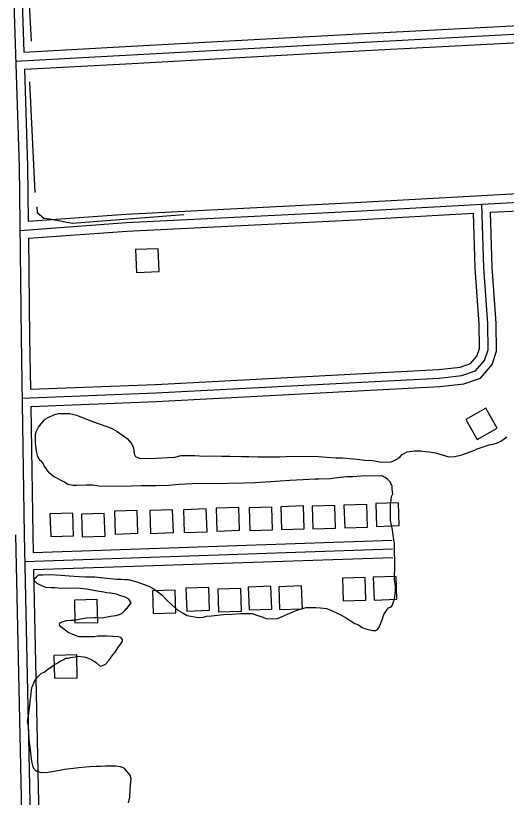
# Model space of a CAD drawing. Extents: x 3313442 to 3351311, y 721974 to 747360.
# Drawn here: x 3332378 to 3333240, y 741289 to 742661 of the extents above; entities that cross this region are included whole.
import ezdxf

# ---------------------------------------------------------------- set-up
doc = ezdxf.new("R2010")
doc.units = 0
for name, color, linetype in [('V-BLDG-OTLN', 7, 'Continuous'), ('V-ROAD-CNTR', 7, 'Continuous'), ('V-SITE-VEGE', 7, 'Continuous'), ('V-TOPO-SHOR', 7, 'Continuous')]:
    doc.layers.add(name, color=color, linetype=linetype)

msp = doc.modelspace()

# ---------------------------------------------------------------- linework, layer by layer
at = {"layer": 'V-BLDG-OTLN'}
for points in [[(3332628.7, 742252.1), (3332588.7, 742250.4), (3332590.5, 742210.4), (3332630.5, 742212.2)], [(3333203.5, 741971.8), (3333168.7, 741952.1), (3333188.4, 741917.2), (3333223.2, 741936.9)], [(3332674.3, 741753.7), (3332714.3, 741755), (3332712.9, 741795), (3332673, 741793.6)], [(3332731.3, 741756.3), (3332771.3, 741757.7), (3332769.9, 741797.7), (3332730, 741796.3)], [(3332789.3, 741757.1), (3332829.2, 741758.5), (3332827.9, 741798.4), (3332787.9, 741797.1)], [(3332844.9, 741759), (3332884.9, 741760.3), (3332883.5, 741800.3), (3332843.6, 741799)], [(3332899.9, 741759.9), (3332939.8, 741761.3), (3332938.5, 741801.3), (3332898.5, 741799.9)], [(3332955.9, 741761.7), (3332995.9, 741763.1), (3332994.5, 741803.1), (3332954.5, 741801.7)], [(3333011.6, 741764.4), (3333051.6, 741765.8), (3333050.3, 741805.8), (3333010.3, 741804.4)], [(3332439.9, 741746.5), (3332479.8, 741747.9), (3332478.5, 741787.9), (3332438.5, 741786.5)], [(3332495.4, 741745.9), (3332535.3, 741747.3), (3332534, 741787.2), (3332494, 741785.9)], [(3332552.9, 741751), (3332592.9, 741752.3), (3332591.5, 741792.3), (3332551.6, 741791)], [(3332615.2, 741752.1), (3332655.2, 741753.5), (3332653.8, 741793.4), (3332613.8, 741792.1)], [(3332991.8, 741674.9), (3332951.8, 741673.6), (3332953.1, 741633.6), (3332993.1, 741635)], [(3333046, 741676.4), (3333006, 741675.1), (3333007.4, 741635.1), (3333047.3, 741636.5)], [(3332826.5, 741659.2), (3332786.5, 741657.9), (3332787.9, 741617.9), (3332827.9, 741619.3)], [(3332880.2, 741659.8), (3332840.2, 741658.4), (3332841.6, 741618.4), (3332881.5, 741619.8)], [(3332658.4, 741652.6), (3332618.4, 741651.2), (3332619.7, 741611.2), (3332659.7, 741612.6)], [(3332717.2, 741657.1), (3332677.3, 741655.8), (3332678.6, 741615.8), (3332718.6, 741617.2)], [(3332773.3, 741655.6), (3332733.3, 741654.2), (3332734.6, 741614.2), (3332774.6, 741615.6)], [(3332481.6, 741634.9), (3332482.4, 741594.9), (3332522.4, 741595.8), (3332521.6, 741635.8)], [(3332445.6, 741537.9), (3332446.5, 741497.9), (3332486.5, 741498.7), (3332485.6, 741538.7)]]:
    msp.add_lwpolyline(points, close=True, dxfattribs=at)
at = {"layer": 'V-ROAD-CNTR'}
for points in [[(3332353.1, 743663.9), (3332358.8, 743484.6), (3332369.2, 742863.3), (3332384.4, 742396.6), (3332387.8, 742096.2), (3332393.3, 741750)], [(3332368.5, 743649.6), (3332373.8, 743485), (3332384.2, 742863.7), (3332392.9, 742597.1)], [(3332392.9, 742597.1), (3332570.3, 742606.9), (3332990.4, 742629.8), (3333317.3, 742647), (3333399.2, 742650.5), (3333437.4, 742644.1), (3333467.1, 742623.8), (3333488.9, 742597.9), (3333503.1, 742569.5), (3333509.2, 742527.4), (3333514, 742415.1), (3333517.3, 742362)], [(3332378.4, 742581.3), (3332571.2, 742591.9), (3332991.2, 742614.9), (3333318, 742632), (3333398.3, 742635.4), (3333431.7, 742629.9), (3333457, 742612.6), (3333476.2, 742589.6), (3333488.6, 742565), (3333494.2, 742526), (3333499.1, 742414.3), (3333512.8, 742191)], [(3332393.9, 742567.1), (3332572, 742576.9), (3332992, 742599.9), (3333318.7, 742617), (3333397.4, 742620.4), (3333426, 742615.6), (3333446.8, 742601.4), (3333463.6, 742581.3), (3333474.1, 742560.4), (3333479.2, 742524.6), (3333484.1, 742413.5), (3333487.4, 742358.6)], [(3332393.9, 742567.1), (3332399.4, 742397), (3332400.5, 742300.4)], [(3332400.5, 742300.4), (3332571.7, 742312.8), (3332973.9, 742332.9), (3333259.9, 742348.7), (3333487.4, 742358.6)], [(3332385.7, 742284.2), (3332572.7, 742297.8), (3332974.7, 742317.9), (3333260.6, 742333.7), (3333503.4, 742344.3)], [(3332389.5, 741989.6), (3332624.4, 741998.7), (3333121.8, 742025), (3333161.4, 742029.4), (3333185.5, 742037.4), (3333201.1, 742056), (3333207.4, 742074.4), (3333206.9, 742120.2), (3333199.9, 742219.1), (3333196.2, 742330.1)], [(3333211.6, 742316), (3333261.4, 742318.7), (3333489.3, 742328.7)], [(3332400.9, 742270.3), (3332573.6, 742282.8), (3332975.5, 742302.9), (3333181.7, 742314.3)], [(3332404.3, 742005.2), (3332623.7, 742013.7), (3333120.5, 742039.9), (3333158.2, 742044.1), (3333176.7, 742050.3), (3333187.8, 742063.5), (3333192.3, 742076.8), (3333191.9, 742119.6), (3333184.9, 742218.3), (3333181.7, 742314.3)], [(3332404.8, 741975.2), (3332625.1, 741983.8), (3333123, 742010), (3333164.7, 742014.6), (3333194.3, 742024.5), (3333214.4, 742048.5), (3333222.4, 742072), (3333221.8, 742120.8), (3333214.9, 742219.8), (3333211.6, 742316)], [(3332400.9, 742270.3), (3332402.8, 742096.4), (3332404.3, 742005.2)], [(3332404.8, 741975.2), (3332408.3, 741750.2)], [(3332378.3, 741749.6), (3332389.8, 741208.2)], [(3332393.3, 741750), (3332433.1, 739875.2), (3332463.5, 738663.9), (3332515.1, 736171.2), (3332527.9, 735558.8)], [(3332408.3, 741750.3), (3332409, 741718.6)], [(3332409, 741718.6), (3333039.1, 741740)], [(3332394.3, 741703), (3333039.6, 741725)], [(3332409.6, 741688.6), (3333040.1, 741710)], [(3332409.6, 741688.6), (3332422.9, 741061.5)]]:
    msp.add_lwpolyline(points, dxfattribs=at)
at = {"layer": 'V-SITE-VEGE'}
for points in [[(3332445.1, 741852.2), (3332437.1, 741858.2), (3332429, 741869.9), (3332425.7, 741876.4), (3332423.8, 741879.2), (3332421.4, 741880.1), (3332417.6, 741887.1), (3332414.8, 741896.4), (3332413.2, 741911.4), (3332413.1, 741926.4), (3332414.5, 741930.2), (3332418.6, 741938.6), (3332428.4, 741950.9), (3332430.2, 741952.8), (3332435.4, 741955.6), (3332445.6, 741960.4), (3332453.6, 741962.8), (3332465.3, 741962.9), (3332473.3, 741962.5), (3332485, 741959.8), (3332493.9, 741956.1), (3332510.4, 741949.7), (3332521.6, 741945.6), (3332541.8, 741938.7), (3332548.4, 741935.5), (3332556.4, 741931.3), (3332567.7, 741923.4), (3332573.9, 741918.8), (3332581, 741910.4), (3332585.2, 741903), (3332586.3, 741891.7), (3332588.6, 741887.1), (3332593.8, 741884.8), (3332597.6, 741883.9), (3332625.7, 741884.1), (3332644.9, 741885.2), (3332657.5, 741886.2), (3332668.8, 741888.7), (3332693.1, 741888.8), (3332709.1, 741888), (3332720.8, 741888.1), (3332740, 741887.8), (3332754, 741887.9), (3332774.7, 741887.2), (3332787.8, 741887.3), (3332803.7, 741886.5), (3332842.1, 741886.8), (3332853.4, 741887.3), (3332890.8, 741887.6), (3332910.1, 741887.3), (3332923.7, 741886), (3332941, 741884.7), (3332951.8, 741884.8), (3332964.4, 741883.5), (3332971, 741883.1), (3332982.3, 741881.8), (3332990.7, 741880.5), (3333004.8, 741880.1), (3333021.2, 741877.4), (3333037.1, 741877.6), (3333041.3, 741879.5), (3333045, 741881.4), (3333052.5, 741886.1), (3333056.7, 741890.4), (3333065.5, 741895.1), (3333078.2, 741897.1), (3333089.4, 741897.2), (3333093.2, 741896.7), (3333097.9, 741895.8), (3333104, 741895.4), (3333115.2, 741893.6), (3333132.6, 741888.2), (3333138.2, 741886.8), (3333149, 741886.9), (3333161.2, 741890.3), (3333182.2, 741897.9), (3333188.3, 741900.8), (3333209.3, 741907.5), (3333216.3, 741909), (3333223.8, 741911.4), (3333229.9, 741914.2), (3333235.4, 741918), (3333240.1, 741921.8)], [(3332612, 741659.6), (3332620, 741655.4), (3332624.7, 741651.7), (3332635.6, 741643.8), (3332642.2, 741636.4), (3332653.1, 741626.1), (3332663, 741617.3), (3332672.4, 741611.8), (3332679.4, 741608.1), (3332698.7, 741604.5), (3332708.1, 741605), (3332713.2, 741606.5), (3332722.1, 741607.5), (3332743.2, 741609.5), (3332757.2, 741610.1), (3332773.1, 741611.7), (3332781.1, 741611.7), (3332793.3, 741611.3), (3332798, 741610), (3332810.6, 741605.9), (3332818.2, 741602.6), (3332829.9, 741602.3), (3332837.9, 741602.8), (3332867.7, 741615.7), (3332875.7, 741618.6), (3332888.3, 741621.9), (3332905.2, 741622.1), (3332913.1, 741621.7), (3332923.9, 741620.4), (3332931.4, 741617.1), (3332943.7, 741611.6), (3332947, 741610.2), (3332957.3, 741604.7), (3332963.9, 741600.5), (3332973.8, 741594.1), (3332979.9, 741591.3), (3332986.5, 741587.1), (3332993.1, 741584.4), (3333005.3, 741581.7), (3333010.4, 741581.7), (3333012.8, 741582.7), (3333016.5, 741587.4), (3333021.5, 741600.5), (3333024.7, 741609.9), (3333029.4, 741617), (3333032.6, 741621.2), (3333035.9, 741622.7), (3333038.7, 741624.6), (3333041, 741630.2), (3333043.3, 741637.2), (3333045, 741650.4), (3333045, 741658.8), (3333043.5, 741671), (3333043.4, 741678), (3333043.8, 741689.3), (3333043.4, 741734.7), (3333042.9, 741738), (3333041, 741748.3), (3333039.5, 741758.1), (3333036.5, 741774.9), (3333036, 741785.2), (3333036.3, 741802.6), (3333037.6, 741810.6), (3333038.1, 741817.1), (3333040.4, 741821.8), (3333039.4, 741829.8), (3333038.9, 741834.9), (3333035.5, 741842.4), (3333030.8, 741847.1), (3333026.6, 741850.3), (3333024.2, 741851.7), (3333021.4, 741853.1), (3332984.8, 741852.8), (3332970.3, 741851.7), (3332960, 741851.2), (3332942.7, 741849.6), (3332930.1, 741848.1), (3332910.4, 741847.5), (3332903.4, 741847.4), (3332883.2, 741845.9), (3332859.8, 741845.2), (3332842.5, 741844.1), (3332826.1, 741842.6), (3332798.5, 741841), (3332779.3, 741840.3), (3332750.7, 741839.6), (3332688.4, 741839.1), (3332664.5, 741838), (3332647.2, 741836.5), (3332624.7, 741835.8), (3332598.9, 741835.6), (3332581.1, 741835), (3332540.3, 741834.7), (3332524.4, 741835), (3332514.1, 741836.8), (3332501.9, 741836.7), (3332486, 741836.1), (3332479, 741836.1), (3332470, 741837.9), (3332464.4, 741842), (3332445.1, 741852.2)], [(3332406.8, 741481.3), (3332407.8, 741483.6), (3332411, 741490.7), (3332411.9, 741494), (3332417.9, 741501), (3332423.5, 741506.7), (3332425.8, 741507.2), (3332428.6, 741508.6), (3332431, 741510.5), (3332434.7, 741513.8), (3332439.8, 741516.7), (3332441.7, 741518.6), (3332445.9, 741521.4), (3332450.1, 741523.8), (3332457.5, 741528.5), (3332461.7, 741530.4), (3332466.9, 741533.3), (3332470.6, 741533.3), (3332474.8, 741534.3), (3332482.8, 741535.3), (3332487.9, 741536.3), (3332497.8, 741535.4), (3332504.3, 741533.6), (3332511.9, 741529.9), (3332519.4, 741525.3), (3332526.5, 741519.2), (3332529.8, 741519.3), (3332535.8, 741522.6), (3332541.9, 741529.2), (3332548.8, 741539.1), (3332553, 741543.8), (3332557.6, 741551.4), (3332561.3, 741556.1), (3332566, 741562.7), (3332565.9, 741565.9), (3332563.1, 741569.2), (3332558.4, 741570.6), (3332538.7, 741571.8), (3332522.3, 741571.7), (3332516.7, 741570.7), (3332489.5, 741570.5), (3332481.5, 741573.2), (3332470.3, 741578.3), (3332464.6, 741582.5), (3332457.5, 741588), (3332455.2, 741590.8), (3332455.1, 741593.6), (3332457, 741595.5), (3332461.7, 741597.4), (3332467.7, 741598.9), (3332475.7, 741599.9), (3332481.3, 741599.9), (3332492.5, 741601.9), (3332501.9, 741603.8), (3332516, 741604.4), (3332522.5, 741604.5), (3332530, 741603.6), (3332538.9, 741605.6), (3332545, 741607), (3332554.3, 741608), (3332560.9, 741609.5), (3332565.6, 741612.3), (3332570.2, 741617), (3332572.1, 741619.9), (3332573.9, 741620.8), (3332578.6, 741627.4), (3332581.3, 741630.3), (3332577.1, 741636.8), (3332570.5, 741640), (3332561.1, 741643.2), (3332555.5, 741645.5), (3332544.7, 741647.3), (3332538.6, 741647.7), (3332532.9, 741649.1), (3332525, 741650), (3332502.9, 741654), (3332487, 741655.7), (3332459.3, 741655.5), (3332447.1, 741656.4), (3332440.1, 741656.3), (3332431.2, 741657.2), (3332425.6, 741659.5), (3332416.1, 741664.1), (3332411.9, 741668.3), (3332410.5, 741671.5), (3332415.1, 741675.8), (3332418.4, 741679.1), (3332426.3, 741679.6), (3332437.6, 741679.7), (3332458.2, 741678.9), (3332472.3, 741677.6), (3332490.1, 741676.4), (3332500.9, 741676), (3332517.3, 741676.1), (3332538.4, 741673.5), (3332555.7, 741671.8), (3332564.1, 741671.8), (3332568.8, 741670.9), (3332575.9, 741671), (3332590.9, 741667.3), (3332612, 741659.6)], [(3332576.7, 741278.8), (3332578.9, 741289.1), (3332579.3, 741302.7), (3332579.7, 741309.8), (3332581, 741321), (3332579.6, 741327.6), (3332569.2, 741339.2), (3332565.9, 741341), (3332562.6, 741342.4), (3332553.7, 741343.3), (3332536.8, 741343.2), (3332527.9, 741342.6), (3332519.9, 741342.6), (3332508.7, 741342), (3332501.7, 741341.9), (3332489.5, 741340.4), (3332480.1, 741339.4), (3332464.2, 741337.4), (3332455.8, 741335.9), (3332435.2, 741332), (3332424, 741331.9), (3332417.4, 741333.3), (3332414.1, 741335.1), (3332410.8, 741338.4), (3332408.9, 741342.1), (3332406.5, 741352.4), (3332403, 741381.4), (3332402.4, 741389.9), (3332401.4, 741402.5), (3332400.8, 741413.8), (3332398.9, 741421.7), (3332400.7, 741431.6), (3332402, 741440.9), (3332406.8, 741481.3)]]:
    msp.add_lwpolyline(points, dxfattribs=at)
at = {"layer": 'V-TOPO-SHOR'}
for p, q in [((3332400, 742716.9), (3332405.5, 742616.3)), ((3332402.6, 742545.2), (3332412.1, 742350.5))]:
    msp.add_line(p, q, dxfattribs=at)
msp.add_lwpolyline([(3332415.4, 742325.3), (3332416.2, 742315.9), (3332427.6, 742305.6), (3332438.1, 742304.7), (3332477.5, 742297), (3332673.6, 742312.3)], dxfattribs=at)

doc.saveas('drawing.dxf')
